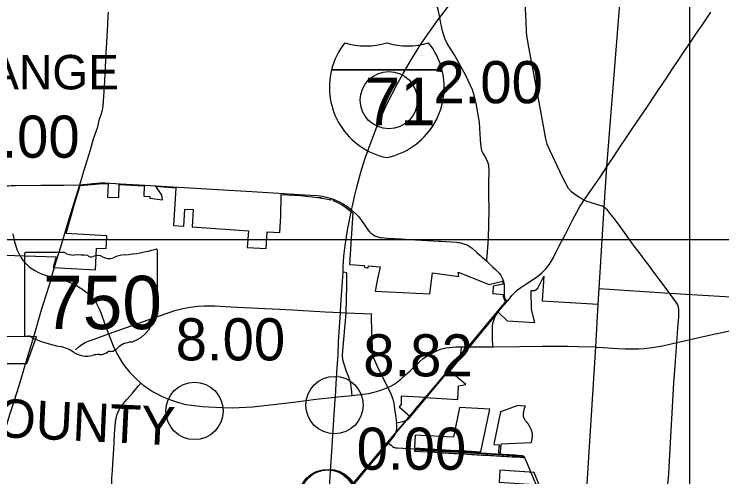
# Model space of a CAD drawing. Extents: x 1659811 to 1934326, y 644115 to 934867.
# Drawn here: x 1828424 to 1846923, y 778471 to 790558 of the extents above; entities that cross this region are included whole.
import ezdxf

# ---------------------------------------------------------------- set-up
doc = ezdxf.new("R2010")
doc.units = 0
for name, color, linetype in [('Default', 7, 'Continuous'), ('GM_X_Adjacent_County_Text', 7, 'Continuous'), ('GM_X_City_Street', 7, 'Continuous'), ('GM_X_Corporation', 7, 'Continuous'), ('GM_X_County_Road', 7, 'Continuous'), ('GM_X_Interstate_Route', 7, 'Continuous'), ('GM_X_Interstate_Shield', 7, 'Continuous'), ('GM_X_State_Route', 7, 'Continuous'), ('GM_X_State_Shield', 7, 'Continuous'), ('GM_X_Township', 7, 'Continuous'), ('GM_X_Township_Road', 7, 'Continuous'), ('GM_X_Township_Text', 7, 'Continuous'), ('SC_Scratch1', 7, 'Continuous'), ('SH_Text', 7, 'Continuous')]:
    doc.layers.add(name, color=color, linetype=linetype)

msp = doc.modelspace()

# ---------------------------------------------------------------- linework, layer by layer
at = {"layer": 'Default'}
for centre in [(1838218, 788311), (1836798, 780345), (1833139, 780193), (1836597, 777908), (1836627, 777906), (1836649, 777917)]:
    msp.add_circle(centre, 750, dxfattribs=at)
at = {"layer": 'GM_X_City_Street'}
for points in [[(1829403, 783698), (1829476, 783942)], [(1829157, 782891), (1829157, 782893), (1829284, 783295), (1829370, 783578), (1829403, 783698)], [(1845795, 782632), (1845801, 782714), (1845799, 782843), (1845789, 782905), (1845769, 782961), (1845719, 783045), (1845654, 783136), (1845556, 783268), (1845531, 783302)], [(1828738, 781474), (1828935, 782130), (1829157, 782891)], [(1830888, 782204), (1832249, 782689), (1832627, 782818), (1832829, 782872), (1833025, 782905), (1833227, 782932), (1833389, 782939), (1833673, 782939), (1834091, 782912), (1835705, 782831)], [(1835705, 782831), (1835839, 782824), (1836553, 782786), (1836955, 782764), (1837100, 782758), (1837765, 782732)], [(1837765, 782732), (1837753, 782682), (1837765, 782232), (1837770, 782095)], [(1840933, 781871), (1840926, 782090), (1840925, 782331), (1840928, 782415), (1840938, 782483), (1840967, 782584), (1840998, 782659), (1841047, 782741), (1841072, 782775)], [(1845750, 781984), (1845750, 781984), (1845784, 782465), (1845795, 782632)], [(1845750, 781984), (1846636, 782185), (1847206, 782302), (1847513, 782368), (1847786, 782434), (1847977, 782469), (1848131, 782490), (1848273, 782507), (1848502, 782514), (1848624, 782515), (1848801, 782501), (1849017, 782481), (1849162, 782462), (1849304, 782438), (1849411, 782418), (1849555, 782383), (1849710, 782340), (1849838, 782298), (1850003, 782242)], [(1830028, 781790), (1830127, 781875), (1830195, 781928), (1830278, 781977), (1830355, 782013), (1830512, 782069), (1830888, 782204)], [(1837770, 782095), (1837775, 781981), (1837783, 781922), (1837779, 781819), (1837777, 781733), (1837782, 781676), (1837802, 781618), (1837814, 781583), (1837912, 781362), (1838015, 781147), (1838193, 780805)], [(1843653, 781863), (1843947, 781841), (1844201, 781827), (1844395, 781817), (1844535, 781814), (1844750, 781817), (1844893, 781827), (1845099, 781849), (1845367, 781896), (1845750, 781984)], [(1845701, 781367), (1845750, 781984)], [(1837262, 780598), (1837472, 780623), (1837692, 780652), (1837788, 780671), (1837899, 780697), (1838012, 780736), (1838193, 780805), (1838267, 780838), (1838327, 780874), (1838407, 780927), (1838522, 781011), (1838653, 781132), (1838768, 781235), (1838897, 781361), (1839033, 781492), (1839117, 781565), (1839207, 781627), (1839292, 781682), (1839379, 781723), (1839494, 781774), (1839571, 781804), (1839711, 781841), (1839792, 781854), (1839873, 781862), (1839966, 781866), (1840114, 781870)], [(1840090, 781659), (1840100, 781698), (1840105, 781743), (1840114, 781870)], [(1840114, 781870), (1840114, 781870), (1840273, 781870)], [(1840378, 781870), (1840933, 781871), (1840960, 781871)], [(1840960, 781871), (1841634, 781878), (1842225, 781888), (1842619, 781888), (1842884, 781888), (1843152, 781878), (1843626, 781866), (1843653, 781863)], [(1843361, 777564), (1843430, 778709), (1843626, 781866)], [(1845497, 778125), (1845512, 778280), (1845535, 778545), (1845550, 778898), (1845665, 780916), (1845701, 781367)], [(1830981, 778275), (1830981, 778426), (1830998, 778636), (1831007, 778800), (1831013, 778930), (1831036, 779338), (1831048, 779591), (1831061, 779791), (1831069, 779893), (1831081, 779966), (1831097, 780033), (1831121, 780106), (1831168, 780218), (1831205, 780288), (1831244, 780348), (1831278, 780391), (1831372, 780495), (1831514, 780657), (1831665, 780837), (1831734, 780922)], [(1827440, 778500), (1827802, 779087), (1828113, 779577), (1828183, 779692), (1828216, 779780), (1828313, 780101), (1828381, 780311), (1828487, 780643), (1828494, 780666)], [(1838193, 780805), (1838268, 780643), (1838314, 780527), (1838341, 780436), (1838361, 780322), (1838379, 780175), (1838390, 780094), (1838419, 779886)], [(1838675, 779950), (1838679, 779951), (1838721, 779977), (1838758, 780012), (1838814, 780076), (1839202, 780542)], [(1838419, 779886), (1838461, 779889), (1838582, 779913), (1838619, 779924), (1838675, 779950)], [(1838398, 779616), (1838413, 779659), (1838423, 779716), (1838425, 779769), (1838424, 779828), (1838419, 779886)], [(1837662, 778703), (1837938, 779032), (1838207, 779353), (1838312, 779478), (1838354, 779530), (1838378, 779568), (1838391, 779594), (1838398, 779616)], [(1838207, 779353), (1838276, 779296), (1838316, 779268), (1838343, 779249), (1838391, 779233), (1838445, 779226), (1839292, 779180), (1840238, 779123), (1841028, 779074), (1841530, 779043), (1841590, 779040), (1841681, 779032), (1841706, 779026), (1841723, 779017), (1841743, 779001)], [(1841743, 779001), (1841743, 779001), (1841760, 778978), (1841792, 778916), (1841834, 778818), (1841974, 778482)], [(1837011, 777935), (1837067, 777991), (1837241, 778192), (1837519, 778532), (1837662, 778703)]]:
    msp.add_lwpolyline(points, dxfattribs=at)
at = {"layer": 'GM_X_Corporation'}
for points in [[(1827094, 784298), (1829525, 784216), (1829446, 783938), (1830547, 783879), (1830576, 784449), (1830831, 784435), (1830843, 784770), (1829780, 784830), (1830014, 785633), (1830149, 786086), (1830738, 786138), (1830880, 786128), (1830868, 785781), (1831158, 785769), (1831166, 786112), (1831819, 786077), (1831815, 785806), (1831974, 785799), (1831974, 785747), (1832303, 785711), (1832283, 785826), (1832129, 786061), (1832652, 786025), (1832587, 785037), (1832862, 785017), (1832886, 785468), (1833103, 785455), (1833079, 785005), (1834553, 784895), (1834518, 784462), (1835014, 784440), (1835039, 784870), (1835370, 784853), (1835392, 785285), (1835406, 785847), (1835905, 785817), (1836363, 785772), (1836439, 785767), (1836438, 785752), (1836485, 785747), (1836530, 785742), (1836571, 785735), (1836613, 785728), (1836656, 785718), (1836693, 785710), (1836710, 785705), (1836712, 785746), (1836743, 785733), (1836768, 785721), (1836766, 785689), (1836880, 785635), (1837022, 785558), (1837123, 785488), (1837222, 785404), (1837273, 785365), (1837194, 784015), (1837577, 783991), (1837574, 783956), (1837620, 783941), (1837650, 783930), (1837681, 783927), (1837687, 783984), (1837990, 783954), (1837918, 783644), (1837865, 783321), (1839293, 783253), (1839358, 783800), (1840047, 783704), (1840026, 783821), (1840842, 783494), (1841189, 783579), (1841206, 783505), (1840944, 783454), (1840934, 783259), (1841208, 783235), (1841210, 783181), (1841220, 783138), (1841242, 783087), (1841269, 783047), (1841184, 782945), (1840280, 781871), (1839165, 780541), (1838544, 780578), (1838538, 780363), (1838485, 780296), (1838765, 780060), (1838745, 780037), (1838742, 780031), (1838725, 780013), (1838668, 779945), (1838625, 779894), (1838186, 779371), (1837650, 778732), (1837174, 778163)], [(1837174, 778163), (1837650, 778732), (1838186, 779371), (1838625, 779894), (1838668, 779945), (1838725, 780013), (1838742, 780031), (1838745, 780037), (1838765, 780060), (1838767, 780058), (1838846, 780153), (1838843, 780156), (1838968, 780306), (1838971, 780303), (1839170, 780540), (1840019, 780491), (1840040, 780852), (1840233, 780886), (1839815, 781235), (1841073, 782777), (1841309, 782546), (1842031, 782501), (1841945, 782843), (1841941, 783336), (1842037, 783342), (1842114, 783400), (1842268, 783711), (1842228, 783073), (1843694, 782979), (1843719, 783387), (1845556, 783268), (1847880, 783128)], [(1827151, 781435), (1828757, 781433), (1829006, 782129), (1827128, 782148)]]:
    msp.add_lwpolyline(points, dxfattribs=at)
for points in [[(1838890, 779225), (1839969, 779163), (1839969, 779168), (1840239, 779153), (1840620, 779123), (1840675, 779380), (1840855, 780239), (1840069, 780286), (1839907, 779506), (1838909, 779563)], [(1840970, 779369), (1840959, 779320), (1841110, 779309), (1841096, 779248), (1841087, 779095), (1841138, 779092), (1841146, 779243), (1841165, 779331), (1841942, 779371), (1841944, 779376), (1841948, 779388), (1841951, 779398), (1841955, 779413), (1841955, 779414), (1841958, 779426), (1841959, 779436), (1841960, 779440), (1841966, 779468), (1841967, 779474), (1841967, 779484), (1841968, 779496), (1841968, 779507), (1841969, 779514), (1841970, 779522), (1841971, 779532), (1841971, 779535), (1841971, 779551), (1841970, 779593), (1841970, 779603), (1841968, 779613), (1841966, 779626), (1841964, 779635), (1841962, 779639), (1841955, 779659), (1841950, 779678), (1841946, 779691), (1841939, 779707), (1841934, 779717), (1841932, 779723), (1841928, 779732), (1841922, 779745), (1841916, 779757), (1841900, 779787), (1841897, 779793), (1841890, 779804), (1841884, 779814), (1841866, 779846), (1841864, 779849), (1841859, 779856), (1841855, 779862), (1841851, 779865), (1841847, 779870), (1841844, 779872), (1841835, 779883), (1841831, 779888), (1841820, 779903), (1841814, 779910), (1841809, 779917), (1841798, 779927), (1841797, 779929), (1841790, 779938), (1841782, 779950), (1841776, 779959), (1841773, 779964), (1841771, 779969), (1841769, 779972), (1841768, 779975), (1841761, 779987), (1841759, 779993), (1841756, 780002), (1841754, 780006), (1841749, 780017), (1841747, 780021), (1841745, 780025), (1841745, 780027), (1841742, 780036), (1841742, 780044), (1841740, 780055), (1841740, 780061), (1841740, 780063), (1841740, 780070), (1841738, 780090), (1841738, 780093), (1841738, 780099), (1841739, 780112), (1841740, 780136), (1841740, 780140), (1841741, 780150), (1841743, 780164), (1841744, 780176), (1841748, 780194), (1841749, 780200), (1841752, 780208), (1841752, 780210), (1841756, 780227), (1841761, 780247), (1841762, 780250), (1841764, 780257), (1841766, 780263), (1841768, 780271), (1841770, 780276), (1841772, 780283), (1841774, 780288), (1841777, 780293), (1841779, 780298), (1841783, 780304), (1841785, 780307), (1841788, 780313), (1841789, 780316), (1841792, 780320), (1841659, 780327), (1841589, 780331), (1841190, 780184), (1841140, 780165)], [(1838888, 779170), (1838887, 779146), (1839222, 779126), (1839417, 779112), (1839487, 779108), (1839562, 779104), (1839637, 779100), (1839707, 779096), (1839777, 779092), (1839847, 779088), (1839917, 779084), (1839987, 779080), (1840057, 779076), (1840172, 779069), (1840174, 779069), (1840277, 779063), (1840280, 779063), (1840386, 779057), (1840456, 779053), (1840526, 779049), (1840595, 779045), (1840665, 779041), (1840735, 779037), (1840805, 779033), (1840874, 779029), (1840944, 779025), (1841014, 779021), (1841079, 779018), (1841081, 779017), (1841083, 779017), (1841153, 779013), (1841156, 779013), (1841158, 779013), (1841223, 779009), (1841292, 779006), (1841362, 779002), (1841432, 778998), (1841501, 778994), (1841571, 778990), (1841732, 778980), (1841765, 778979), (1841755, 779000), (1841675, 779005), (1841439, 779020), (1841311, 779027), (1841080, 779042), (1840617, 779071), (1840183, 779097), (1839224, 779152)], [(1841118, 778645), (1841099, 778328), (1842145, 778266), (1842016, 778588)]]:
    msp.add_lwpolyline(points, close=True, dxfattribs=at)
at = {"layer": 'GM_X_County_Road'}
for points in [[(1843318, 785694), (1843279, 785722), (1843205, 785766), (1843131, 785811), (1843049, 785869), (1842990, 785919), (1842913, 786003), (1842770, 786283), (1842422, 787009), (1842359, 787165), (1842321, 787304), (1842151, 788263), (1841879, 789699), (1841828, 790004), (1841819, 790093), (1841806, 790360), (1841726, 791923)], [(1830137, 786102), (1830243, 786458), (1830418, 787013), (1830501, 787304), (1830611, 787617), (1830657, 787812), (1830695, 787936), (1830724, 788026), (1830738, 788091), (1830747, 788159), (1830783, 788662), (1830811, 789171), (1830832, 789527), (1830864, 790126), (1830879, 790499), (1830888, 790614)], [(1843969, 786645), (1844100, 786841), (1844260, 787083), (1844407, 787305), (1844600, 787588), (1844962, 788122), (1845200, 788475), (1845400, 788775), (1845475, 788889), (1845613, 789100), (1845780, 789348), (1846245, 790032), (1846408, 790272), (1846638, 790612)], [(1842589, 784346), (1842634, 784434), (1842728, 784617), (1842832, 784814), (1843028, 785192), (1843132, 785389), (1843208, 785531), (1843250, 785597), (1843318, 785694), (1843374, 785774), (1843742, 786301), (1843918, 786568), (1843969, 786645)], [(1827933, 785912), (1827967, 785947), (1828014, 785981), (1828077, 786017), (1828143, 786045), (1828212, 786066), (1828234, 786070), (1828276, 786074), (1828349, 786080), (1828458, 786082), (1829120, 786088), (1829721, 786095), (1830137, 786102)], [(1829476, 783942), (1829480, 783955), (1829642, 784477), (1829865, 785207), (1829995, 785632), (1830137, 786102)], [(1830137, 786102), (1830408, 786127), (1830473, 786131), (1830595, 786143), (1830674, 786150), (1830727, 786150), (1830805, 786149), (1831205, 786125), (1831840, 786089), (1832575, 786043), (1833895, 785967), (1834638, 785924), (1835200, 785890), (1836012, 785840), (1836343, 785821), (1836473, 785802), (1836589, 785781), (1836648, 785764), (1836710, 785745), (1836767, 785724)], [(1836767, 785724), (1836786, 785717), (1836824, 785700)], [(1836824, 785700), (1836909, 785663), (1837004, 785613), (1837124, 785539), (1837243, 785449), (1837357, 785344), (1837425, 785273), (1837506, 785171), (1837585, 785055), (1837672, 784921), (1837711, 784875), (1837731, 784855), (1837753, 784836), (1837800, 784801), (1837815, 784791), (1837856, 784768), (1837907, 784747), (1837933, 784738), (1837960, 784731), (1837988, 784725), (1838015, 784721), (1838179, 784709), (1838542, 784687), (1838768, 784673), (1839525, 784627), (1839566, 784625), (1839988, 784599), (1840024, 784595), (1840057, 784590), (1840091, 784584), (1840142, 784571), (1840175, 784561), (1840207, 784550), (1840239, 784537), (1840288, 784514), (1840316, 784498), (1840369, 784463), (1840394, 784443), (1840518, 784334), (1840776, 784103), (1840930, 783961), (1841001, 783894), (1841068, 783830), (1841103, 783792), (1841135, 783749), (1841164, 783700), (1841192, 783642), (1841213, 783581), (1841227, 783525), (1841231, 783496), (1841234, 783467), (1841236, 783438), (1841235, 783218), (1841240, 783168), (1841245, 783146), (1841249, 783135), (1841259, 783112), (1841275, 783087), (1841308, 783054)], [(1843915, 785461), (1843910, 785466), (1843876, 785495), (1843850, 785510), (1843805, 785538), (1843756, 785553), (1843625, 785594), (1843533, 785620), (1843488, 785634), (1843403, 785662), (1843358, 785678), (1843318, 785694)], [(1845531, 783302), (1845441, 783422), (1845252, 783676), (1845103, 783878), (1845012, 784005), (1844911, 784131), (1844769, 784320), (1844631, 784501), (1844451, 784757), (1844268, 785009), (1844121, 785212), (1843999, 785361), (1843954, 785418), (1843915, 785461)], [(1842518, 784205), (1842589, 784346)], [(1841308, 783054), (1841360, 783114), (1841434, 783206), (1841511, 783291), (1841584, 783354), (1841672, 783417), (1841829, 783524), (1842048, 783668), (1842113, 783713), (1842218, 783797), (1842316, 783897), (1842383, 783983), (1842415, 784029), (1842495, 784159), (1842518, 784205)], [(1841072, 782775), (1841086, 782794), (1841225, 782955), (1841308, 783054)], [(1840273, 781870), (1840318, 781870), (1840378, 781870)], [(1840053, 781560), (1840062, 781581), (1840072, 781607), (1840088, 781652), (1840090, 781659)], [(1828494, 780666), (1828554, 780858), (1828738, 781474)], [(1839781, 781234), (1839795, 781251), (1839953, 781436), (1840049, 781552), (1840053, 781560)], [(1839202, 780542), (1839276, 780630), (1839733, 781176), (1839781, 781234)]]:
    msp.add_lwpolyline(points, dxfattribs=at)
at = {"layer": 'GM_X_Interstate_Route'}
for points in [[(1837487, 786429), (1837514, 786520), (1837601, 786793), (1837756, 787221), (1837932, 787687), (1838187, 788245), (1838424, 788716), (1838589, 789007), (1838800, 789367), (1839053, 789775), (1839282, 790094), (1839487, 790389), (1839554, 790475), (1839800, 790800), (1840096, 791202), (1840599, 791880), (1841473, 793063), (1842402, 794310), (1842953, 795035), (1844609, 797255), (1845106, 797922), (1845407, 798332)], [(1837267, 785553), (1837294, 785668), (1837323, 785796), (1837371, 786001), (1837421, 786203), (1837487, 786429)], [(1837223, 785347), (1837233, 785398), (1837243, 785449), (1837267, 785553)], [(1837020, 783821), (1837027, 783953), (1837045, 784237), (1837075, 784514), (1837141, 784917), (1837223, 785347)], [(1836817, 780494), (1836820, 780550), (1836840, 780909), (1836868, 781322), (1836890, 781668), (1836906, 781995), (1836955, 782764), (1836962, 782965), (1837020, 783821)], [(1836705, 778752), (1836739, 779265), (1836749, 779422), (1836817, 780494)], [(1836655, 778007), (1836686, 778478), (1836705, 778752)]]:
    msp.add_lwpolyline(points, dxfattribs=at)
at = {"layer": 'GM_X_Interstate_Shield'}
for p, q in [((1836721, 789106), (1839606, 789106)), ((1839606, 789106), (1836721, 789106)), ((1839606, 789106), (1836721, 789106)), ((1836721, 789106), (1839606, 789106)), ((1839606, 789106), (1836721, 789106)), ((1839606, 789106), (1836721, 789106))]:
    msp.add_line(p, q, dxfattribs=at)
for centre, start, end in [((1838538, 788647), 141.669, 165.8066), ((1838538, 788647), 141.669, 165.8066), ((1837615, 791603), 253.0091, 286.9909), ((1837615, 791603), 253.0091, 286.9909), ((1838711, 791603), 253.0091, 286.9909), ((1838711, 791603), 253.0091, 286.9909), ((1837788, 788647), 14.1934, 38.331), ((1837788, 788647), 14.1934, 38.331), ((1838538, 788647), 165.8066, 258.463), ((1838538, 788647), 165.8066, 258.463), ((1837788, 788647), 281.537, 14.1934), ((1837788, 788647), 281.537, 14.1934)]:
    msp.add_arc(centre, 1875, start, end, dxfattribs=at)
at = {"layer": 'GM_X_State_Route'}
for points in [[(1828387, 784818), (1828437, 784614), (1828504, 784396), (1828565, 784270)], [(1828565, 784270), (1828569, 784262), (1828604, 784194), (1828648, 784129), (1828708, 784059), (1828761, 784007), (1828819, 783958), (1828895, 783902), (1828967, 783858), (1829063, 783811), (1829136, 783778), (1829258, 783733), (1829403, 783698)], [(1837100, 782758), (1837122, 783468), (1837121, 783747), (1837119, 783802), (1837020, 783821)], [(1829403, 783698), (1829636, 783627), (1829774, 783588), (1829890, 783548), (1830017, 783494), (1830110, 783438), (1830211, 783374), (1830305, 783298), (1830422, 783188), (1830516, 783076), (1830564, 783014), (1830648, 782859), (1830699, 782739), (1830797, 782459), (1830888, 782204), (1831011, 781894), (1831061, 781782), (1831130, 781649), (1831230, 781480), (1831303, 781382), (1831449, 781200), (1831590, 781057), (1831734, 780922), (1831852, 780832), (1832062, 780696), (1832163, 780638), (1832275, 780576), (1832437, 780506), (1832565, 780463), (1832716, 780413), (1832906, 780365), (1833062, 780340), (1833344, 780306), (1833500, 780298), (1833859, 780281), (1834130, 780274), (1834309, 780283), (1834652, 780302), (1835197, 780361), (1835722, 780425), (1836249, 780492), (1836397, 780507)], [(1837005, 781660), (1837033, 781960), (1837087, 782544), (1837100, 782758)], [(1837262, 780598), (1837243, 780763), (1837224, 780898), (1837199, 780995), (1837156, 781115), (1837115, 781226), (1837051, 781415), (1837014, 781532), (1837005, 781660)], [(1836397, 780507), (1836740, 780542), (1836820, 780550), (1836877, 780557), (1837262, 780598)]]:
    msp.add_lwpolyline(points, dxfattribs=at)
at = {"layer": 'GM_X_State_Shield'}
for p, q in [((1832171, 783277), (1832171, 784383)), ((1832171, 783277), (1832171, 784383)), ((1828691, 784294), (1828691, 782181)), ((1828691, 784294), (1828691, 782181)), ((1829744, 784330), (1828725, 784330)), ((1829744, 784330), (1828725, 784330)), ((1832171, 783277), (1832171, 783277)), ((1832171, 783277), (1832171, 783277))]:
    msp.add_line(p, q, dxfattribs=at)
for centre, major_axis, start_param, end_param in [((1830931, 787211), (3691, 0), 4.814394, 5.042369), ((1830931, 787211), (3691, 0), 4.814394, 5.042369), ((1832132, 784387), (38.7, 0), 6.141152, 7.989035), ((1832132, 784387), (38.7, 0), 6.141152, 7.989035), ((1828730, 784298), (40.3, 0), 1.712693, 3.28349), ((1828730, 784298), (40.3, 0), 1.712693, 3.28349), ((1829987, 784576), (391, 0), 4.042523, 4.731795), ((1829987, 784576), (391, 0), 4.042523, 4.731795), ((1830116, 783144), (1404, 0), 1.404758, 1.657858), ((1830116, 783144), (1404, 0), 1.404758, 1.657858), ((1830435, 784309), (113, 0), 3.836095, 5.185415), ((1830435, 784309), (113, 0), 3.836095, 5.185415), ((1830601, 784065), (235, 0), 0.950623, 2.079405), ((1830601, 784065), (235, 0), 0.950623, 2.079405), ((1830904, 784400), (282, 0), 4.081561, 5.145723), ((1830904, 784400), (282, 0), 4.081561, 5.145723), ((1831402, 783685), (743, 0), 1.699011, 2.107814), ((1831402, 783685), (743, 0), 1.699011, 2.107814), ((1832162, 783196), (60, 0), 1.883978, 3.671073), ((1832162, 783196), (60, 0), 1.883978, 3.671073), ((1832130, 783273), (41.5, 0), 5.05454, 6.418171), ((1832130, 783273), (41.5, 0), 5.05454, 6.418171), ((1831781, 783056), (360, 0), 5.934695, 6.695948), ((1831781, 783056), (360, 0), 5.934695, 6.695948), ((1832310, 782815), (262, 0), 2.387724, 3.262537), ((1832310, 782815), (262, 0), 2.387724, 3.262537), ((1831138, 782674), (923, 0), 5.101752, 6.440018), ((1831138, 782674), (923, 0), 5.101752, 6.440018), ((1828731, 782176), (40.7, 0), 3.00124, 4.508301), ((1828731, 782176), (40.7, 0), 3.00124, 4.508301), ((1828737, 782392), (310, 0), 4.665946, 4.897461), ((1828737, 782392), (310, 0), 4.665946, 4.897461), ((1828800, 782059), (112, 0), 0.519207, 1.627899), ((1828800, 782059), (112, 0), 0.519207, 1.627899), ((1830214, 783957), (2665, 0), 4.195997, 4.488961), ((1830214, 783957), (2665, 0), 4.195997, 4.488961), ((1831527, 781587), (506, 0), 1.647645, 2.488434), ((1831527, 781587), (506, 0), 1.647645, 2.488434), ((1829419, 781231), (834, 0), 0.823519, 1.323587), ((1829419, 781231), (834, 0), 0.823519, 1.323587), ((1830920, 781685), (79.4, 0), 1.147584, 2.315152), ((1830920, 781685), (79.4, 0), 1.147584, 2.315152), ((1830887, 781976), (298, 0), 4.937069, 5.64225), ((1830887, 781976), (298, 0), 4.937069, 5.64225), ((1830321, 782048), (529, 0), 4.026481, 4.996735), ((1830321, 782048), (529, 0), 4.026481, 4.996735), ((1830627, 781318), (435, 0), 1.495662, 1.94098), ((1830627, 781318), (435, 0), 1.495662, 1.94098), ((1830665, 781890), (282, 0), 4.691044, 5.507374), ((1830665, 781890), (282, 0), 4.691044, 5.507374)]:
    msp.add_ellipse(centre, major_axis=major_axis, ratio=0.8, start_param=start_param, end_param=end_param, dxfattribs=at)
at = {"layer": 'GM_X_Township'}
msp.add_lwpolyline([(1843361, 777564), (1843430, 778709), (1843626, 781866), (1843694, 782979), (1843719, 783387), (1843850, 785510), (1843918, 786568), (1844278, 791160)], dxfattribs=at)
at = {"layer": 'GM_X_Township_Road'}
for points in [[(1839580, 790316), (1839554, 790475), (1839505, 790679), (1839409, 790947), (1839371, 791021), (1839307, 791326), (1839267, 791553), (1839258, 791696)], [(1840776, 784103), (1840783, 784165), (1840786, 784226), (1840804, 784460), (1840825, 784699), (1840840, 785445), (1840831, 785855), (1840833, 786147), (1840842, 786466), (1840835, 786609), (1840806, 786690), (1840723, 786857), (1840679, 786939), (1840648, 786992), (1840620, 787160), (1840605, 787423), (1840587, 787735), (1840557, 787925), (1840498, 788237), (1840457, 788405), (1840405, 788583), (1840228, 788959), (1840110, 789170), (1839941, 789478), (1839747, 789795), (1839679, 789921), (1839616, 790145), (1839591, 790246), (1839580, 790316)], [(1841974, 778482), (1842083, 778219)]]:
    msp.add_lwpolyline(points, dxfattribs=at)
at = {"layer": 'SC_Scratch1'}
msp.add_lwpolyline([(1730291, 784675), (1926541, 784675), (1926541, 650175), (1730291, 650175)], close=True, dxfattribs=at)
at = {"layer": 'SH_Text'}
msp.add_lwpolyline([(1741462, 842026), (1846073, 842026), (1846073, 754070), (1741462, 754070)], close=True, dxfattribs=at)

# ---------------------------------------------------------------- texts
at = {"layer": 'Default'}
for s, p in [('2.00', (1839382, 788232)), ('6.00', (1827274, 786809)), ('8.00', (1832646, 781513)), ('8.82', (1837548, 781095)), ('0.00', (1837377, 778656))]:
    msp.add_text(s, height=1100, dxfattribs=at).set_placement(p)
at = {"layer": 'GM_X_Adjacent_County_Text'}
msp.add_text('DELAWARE COUNTY', height=1000, rotation=357.2562, dxfattribs=at).set_placement((1819097, 779939))
at = {"layer": 'GM_X_Interstate_Shield'}
msp.add_text('71', height=1250, dxfattribs=at).set_placement((1837586, 787653))
msp.add_text('71', height=1250, dxfattribs=at).set_placement((1837586, 787653))
at = {"layer": 'GM_X_State_Shield'}
msp.add_text('750', height=1392.2, dxfattribs=at).set_placement((1829180, 782330))
msp.add_text('750', height=1392.2, dxfattribs=at).set_placement((1829180, 782330))
at = {"layer": 'GM_X_Township_Text'}
msp.add_text('ORANGE', height=900, rotation=0, dxfattribs=at).set_placement((1825944, 788593))

doc.saveas('drawing.dxf')
